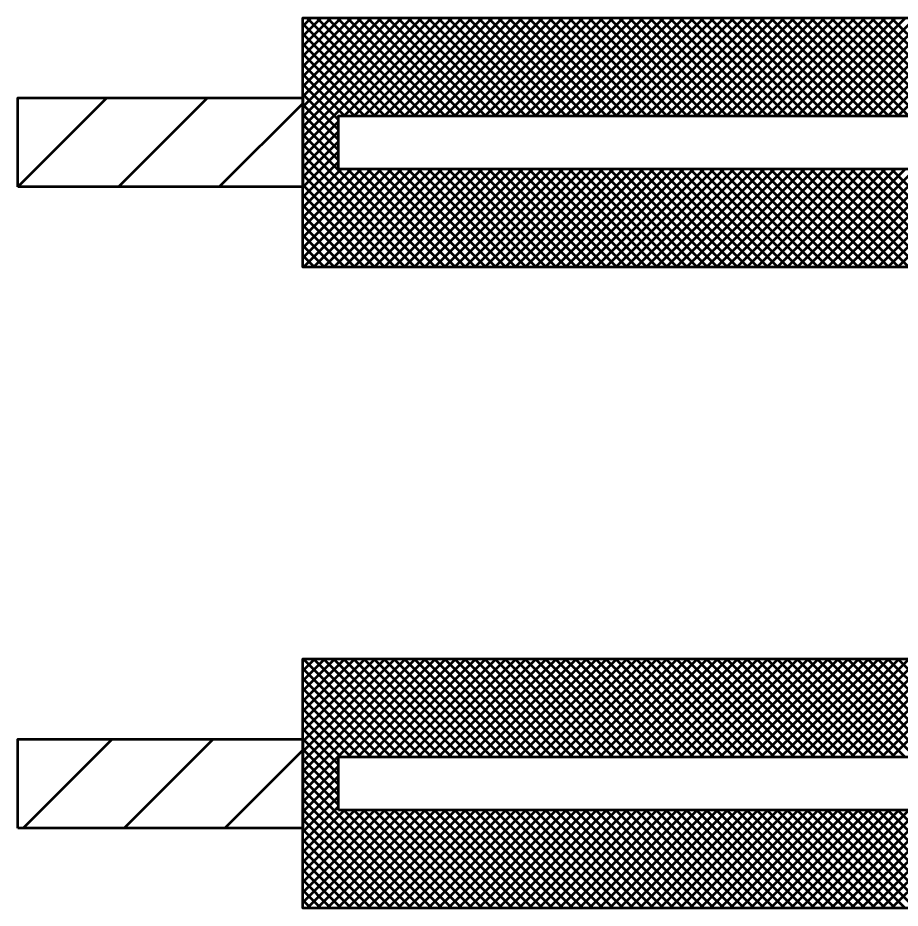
# Model space of a CAD drawing. Extents: x -32 to 824, y -6 to 538.
# Drawn here: x 589.69 to 604.55, y 487.25 to 502.25 of the extents above; entities that cross this region are included whole.
import ezdxf

# ---------------------------------------------------------------- set-up
doc = ezdxf.new("R2010")
doc.units = 0
doc.header["$LTSCALE"] = 1.1
doc.layers.add('1', color=7, linetype='Continuous', lineweight=53)

msp = doc.modelspace()

# ---------------------------------------------------------------- linework, layer by layer
at = {"layer": '1'}
for p, q in [((594.487, 502.112), (594.627, 502.251)), ((594.487, 501.942), (594.796, 502.251)), ((594.487, 501.772), (594.966, 502.251)), ((594.487, 501.602), (595.136, 502.251)), ((594.487, 501.433), (595.305, 502.251)), ((594.487, 501.263), (595.475, 502.251)), ((594.487, 501.093), (595.645, 502.251)), ((594.487, 500.924), (595.814, 502.251)), ((594.487, 500.754), (595.984, 502.251)), ((594.487, 500.584), (596.154, 502.251)), ((594.487, 500.415), (596.324, 502.251)), ((594.487, 500.245), (596.493, 502.251)), ((594.487, 500.075), (596.663, 502.251)), ((596.207, 500.601), (594.557, 502.251)), ((596.377, 500.601), (594.726, 502.251)), ((596.546, 500.601), (594.896, 502.251)), ((596.716, 500.601), (595.066, 502.251)), ((595.183, 500.601), (596.833, 502.251)), ((596.886, 500.601), (595.236, 502.251)), ((595.352, 500.601), (597.002, 502.251)), ((597.055, 500.601), (595.405, 502.251)), ((595.522, 500.601), (597.172, 502.251)), ((597.225, 500.601), (595.575, 502.251)), ((595.692, 500.601), (597.342, 502.251)), ((597.395, 500.601), (595.745, 502.251)), ((595.861, 500.601), (597.512, 502.251)), ((597.564, 500.601), (595.914, 502.251)), ((596.031, 500.601), (597.681, 502.251)), ((597.734, 500.601), (596.084, 502.251)), ((596.201, 500.601), (597.851, 502.251)), ((597.904, 500.601), (596.254, 502.251)), ((596.371, 500.601), (598.021, 502.251)), ((598.074, 500.601), (596.423, 502.251)), ((596.54, 500.601), (598.19, 502.251)), ((598.243, 500.601), (596.593, 502.251)), ((596.71, 500.601), (598.36, 502.251)), ((598.413, 500.601), (596.763, 502.251)), ((596.88, 500.601), (598.53, 502.251)), ((598.583, 500.601), (596.933, 502.251)), ((597.049, 500.601), (598.699, 502.251)), ((598.752, 500.601), (597.102, 502.251)), ((597.219, 500.601), (598.869, 502.251)), ((598.922, 500.601), (597.272, 502.251)), ((597.389, 500.601), (599.039, 502.251)), ((599.092, 500.601), (597.442, 502.251)), ((597.558, 500.601), (599.209, 502.251)), ((599.262, 500.601), (597.611, 502.251)), ((597.728, 500.601), (599.378, 502.251)), ((599.431, 500.601), (597.781, 502.251)), ((597.898, 500.601), (599.548, 502.251)), ((599.601, 500.601), (597.951, 502.251)), ((598.068, 500.601), (599.718, 502.251)), ((599.771, 500.601), (598.121, 502.251)), ((598.237, 500.601), (599.887, 502.251)), ((599.94, 500.601), (598.29, 502.251)), ((598.407, 500.601), (600.057, 502.251)), ((600.11, 500.601), (598.46, 502.251)), ((598.577, 500.601), (600.227, 502.251)), ((600.28, 500.601), (598.63, 502.251)), ((598.747, 500.601), (600.397, 502.251)), ((600.449, 500.601), (598.799, 502.251)), ((598.916, 500.601), (600.566, 502.251)), ((600.619, 500.601), (598.969, 502.251)), ((599.086, 500.601), (600.736, 502.251)), ((600.789, 500.601), (599.139, 502.251)), ((599.256, 500.601), (600.906, 502.251)), ((600.959, 500.601), (599.308, 502.251)), ((599.425, 500.601), (601.075, 502.251)), ((601.128, 500.601), (599.478, 502.251)), ((599.595, 500.601), (601.245, 502.251)), ((601.298, 500.601), (599.648, 502.251)), ((599.765, 500.601), (601.415, 502.251)), ((601.468, 500.601), (599.818, 502.251)), ((599.934, 500.601), (601.584, 502.251)), ((601.637, 500.601), (599.987, 502.251)), ((600.104, 500.601), (601.754, 502.251)), ((601.807, 500.601), (600.157, 502.251)), ((600.274, 500.601), (601.924, 502.251)), ((601.977, 500.601), (600.327, 502.251)), ((600.444, 500.601), (602.094, 502.251)), ((602.147, 500.601), (600.497, 502.251)), ((600.613, 500.601), (602.263, 502.251)), ((602.316, 500.601), (600.666, 502.251)), ((600.783, 500.601), (602.433, 502.251)), ((602.486, 500.601), (600.836, 502.251)), ((600.953, 500.601), (602.603, 502.251)), ((602.656, 500.601), (601.006, 502.251)), ((601.122, 500.601), (602.772, 502.251)), ((602.825, 500.601), (601.175, 502.251)), ((601.292, 500.601), (602.942, 502.251)), ((602.995, 500.601), (601.345, 502.251)), ((601.462, 500.601), (603.112, 502.251)), ((603.165, 500.601), (601.515, 502.251)), ((601.632, 500.601), (603.282, 502.251)), ((603.334, 500.601), (601.684, 502.251)), ((601.801, 500.601), (603.451, 502.251)), ((603.504, 500.601), (601.854, 502.251)), ((601.971, 500.601), (603.621, 502.251)), ((603.674, 500.601), (602.024, 502.251)), ((602.141, 500.601), (603.791, 502.251)), ((603.844, 500.601), (602.194, 502.251)), ((602.31, 500.601), (603.96, 502.251)), ((604.013, 500.601), (602.363, 502.251)), ((602.48, 500.601), (604.13, 502.251)), ((604.183, 500.601), (602.533, 502.251)), ((602.65, 500.601), (604.3, 502.251)), ((604.353, 500.601), (602.703, 502.251)), ((602.819, 500.601), (604.469, 502.251)), ((604.522, 500.601), (602.872, 502.251)), ((602.989, 500.601), (604.639, 502.251)), ((604.692, 500.601), (603.042, 502.251)), ((603.159, 500.601), (604.809, 502.251)), ((604.862, 500.601), (603.212, 502.251)), ((603.329, 500.601), (604.979, 502.251)), ((605.032, 500.601), (603.382, 502.251)), ((603.498, 500.601), (605.148, 502.251)), ((605.201, 500.601), (603.551, 502.251)), ((603.668, 500.601), (605.318, 502.251)), ((605.371, 500.601), (603.721, 502.251)), ((603.838, 500.601), (605.488, 502.251)), ((605.541, 500.601), (603.891, 502.251)), ((604.007, 500.601), (605.657, 502.251)), ((605.71, 500.601), (604.06, 502.251)), ((604.177, 500.601), (605.827, 502.251)), ((605.88, 500.601), (604.23, 502.251)), ((604.347, 500.601), (605.997, 502.251)), ((606.05, 500.601), (604.4, 502.251)), ((604.517, 500.601), (606.167, 502.251)), ((596.037, 500.601), (594.487, 502.151)), ((595.867, 500.601), (594.487, 501.981)), ((595.698, 500.601), (594.487, 501.811)), ((595.528, 500.601), (594.487, 501.642)), ((595.358, 500.601), (594.487, 501.472)), ((595.188, 500.601), (594.487, 501.302)), ((595.087, 500.532), (594.487, 501.132)), ((589.687, 499.403), (591.185, 500.901)), ((591.382, 499.401), (592.882, 500.901)), ((595.087, 500.363), (594.487, 500.963)), ((593.08, 499.401), (594.487, 500.809)), ((595.087, 500.193), (594.487, 500.793)), ((595.087, 500.023), (594.487, 500.623)), ((594.487, 499.905), (595.087, 500.505)), ((595.087, 499.854), (594.487, 500.454)), ((594.487, 499.736), (595.087, 500.336)), ((596.72, 498.051), (594.487, 500.284)), ((594.487, 499.566), (595.087, 500.166)), ((596.551, 498.051), (594.487, 500.114)), ((594.487, 499.396), (595.087, 499.996)), ((596.381, 498.051), (594.487, 499.945)), ((594.487, 499.227), (595.087, 499.827)), ((596.211, 498.051), (594.487, 499.775)), ((594.487, 499.057), (595.131, 499.701)), ((594.487, 498.887), (595.301, 499.701)), ((594.487, 498.717), (595.471, 499.701)), ((594.487, 498.548), (595.64, 499.701)), ((594.487, 498.378), (595.81, 499.701)), ((594.487, 498.208), (595.98, 499.701)), ((594.499, 498.051), (596.149, 499.701)), ((594.669, 498.051), (596.319, 499.701)), ((594.839, 498.051), (596.489, 499.701)), ((595.009, 498.051), (596.659, 499.701)), ((595.178, 498.051), (596.828, 499.701)), ((596.89, 498.051), (595.24, 499.701)), ((595.348, 498.051), (596.998, 499.701)), ((597.06, 498.051), (595.41, 499.701)), ((595.518, 498.051), (597.168, 499.701)), ((597.229, 498.051), (595.579, 499.701)), ((595.687, 498.051), (597.337, 499.701)), ((597.399, 498.051), (595.749, 499.701)), ((595.857, 498.051), (597.507, 499.701)), ((597.569, 498.051), (595.919, 499.701)), ((596.027, 498.051), (597.677, 499.701)), ((597.739, 498.051), (596.089, 499.701)), ((596.197, 498.051), (597.846, 499.701)), ((597.908, 498.051), (596.258, 499.701)), ((596.366, 498.051), (598.016, 499.701)), ((598.078, 498.051), (596.428, 499.701)), ((596.536, 498.051), (598.186, 499.701)), ((598.248, 498.051), (596.598, 499.701)), ((596.706, 498.051), (598.356, 499.701)), ((598.417, 498.051), (596.767, 499.701)), ((596.875, 498.051), (598.525, 499.701)), ((598.587, 498.051), (596.937, 499.701)), ((597.045, 498.051), (598.695, 499.701)), ((598.757, 498.051), (597.107, 499.701)), ((597.215, 498.051), (598.865, 499.701)), ((598.927, 498.051), (597.277, 499.701)), ((597.384, 498.051), (599.034, 499.701)), ((599.096, 498.051), (597.446, 499.701)), ((597.554, 498.051), (599.204, 499.701)), ((599.266, 498.051), (597.616, 499.701)), ((597.724, 498.051), (599.374, 499.701)), ((599.436, 498.051), (597.786, 499.701)), ((597.894, 498.051), (599.543, 499.701)), ((599.605, 498.051), (597.955, 499.701)), ((598.063, 498.051), (599.713, 499.701)), ((599.775, 498.051), (598.125, 499.701)), ((598.233, 498.051), (599.883, 499.701)), ((599.945, 498.051), (598.295, 499.701)), ((598.403, 498.051), (600.053, 499.701)), ((600.114, 498.051), (598.464, 499.701)), ((598.572, 498.051), (600.222, 499.701)), ((600.284, 498.051), (598.634, 499.701)), ((598.742, 498.051), (600.392, 499.701)), ((600.454, 498.051), (598.804, 499.701)), ((598.912, 498.051), (600.562, 499.701)), ((600.624, 498.051), (598.974, 499.701)), ((599.082, 498.051), (600.731, 499.701)), ((600.793, 498.051), (599.143, 499.701)), ((599.251, 498.051), (600.901, 499.701)), ((600.963, 498.051), (599.313, 499.701)), ((599.421, 498.051), (601.071, 499.701)), ((601.133, 498.051), (599.483, 499.701)), ((599.591, 498.051), (601.241, 499.701)), ((601.302, 498.051), (599.652, 499.701)), ((599.76, 498.051), (601.41, 499.701)), ((601.472, 498.051), (599.822, 499.701)), ((599.93, 498.051), (601.58, 499.701)), ((601.642, 498.051), (599.992, 499.701)), ((600.1, 498.051), (601.75, 499.701)), ((601.812, 498.051), (600.162, 499.701)), ((600.269, 498.051), (601.919, 499.701)), ((601.981, 498.051), (600.331, 499.701)), ((600.439, 498.051), (602.089, 499.701)), ((602.151, 498.051), (600.501, 499.701)), ((600.609, 498.051), (602.259, 499.701)), ((602.321, 498.051), (600.671, 499.701)), ((600.779, 498.051), (602.428, 499.701)), ((602.49, 498.051), (600.84, 499.701)), ((600.948, 498.051), (602.598, 499.701)), ((602.66, 498.051), (601.01, 499.701)), ((601.118, 498.051), (602.768, 499.701)), ((602.83, 498.051), (601.18, 499.701)), ((601.288, 498.051), (602.938, 499.701)), ((602.999, 498.051), (601.349, 499.701)), ((601.457, 498.051), (603.107, 499.701)), ((603.169, 498.051), (601.519, 499.701)), ((601.627, 498.051), (603.277, 499.701)), ((603.339, 498.051), (601.689, 499.701)), ((601.797, 498.051), (603.447, 499.701)), ((603.509, 498.051), (601.859, 499.701)), ((601.966, 498.051), (603.616, 499.701)), ((603.678, 498.051), (602.028, 499.701)), ((602.136, 498.051), (603.786, 499.701)), ((603.848, 498.051), (602.198, 499.701)), ((602.306, 498.051), (603.956, 499.701)), ((604.018, 498.051), (602.368, 499.701)), ((602.476, 498.051), (604.126, 499.701)), ((604.187, 498.051), (602.537, 499.701)), ((602.645, 498.051), (604.295, 499.701)), ((604.357, 498.051), (602.707, 499.701)), ((602.815, 498.051), (604.465, 499.701)), ((604.527, 498.051), (602.877, 499.701)), ((602.985, 498.051), (604.635, 499.701)), ((604.697, 498.051), (603.047, 499.701)), ((603.154, 498.051), (604.804, 499.701)), ((604.866, 498.051), (603.216, 499.701)), ((603.324, 498.051), (604.974, 499.701)), ((605.036, 498.051), (603.386, 499.701)), ((603.494, 498.051), (605.144, 499.701)), ((605.206, 498.051), (603.556, 499.701)), ((603.663, 498.051), (605.313, 499.701)), ((605.375, 498.051), (603.725, 499.701)), ((603.833, 498.051), (605.483, 499.701)), ((605.545, 498.051), (603.895, 499.701)), ((604.003, 498.051), (605.653, 499.701)), ((605.715, 498.051), (604.065, 499.701)), ((604.173, 498.051), (605.823, 499.701)), ((605.884, 498.051), (604.234, 499.701)), ((604.342, 498.051), (605.992, 499.701)), ((606.054, 498.051), (604.404, 499.701)), ((604.512, 498.051), (606.162, 499.701)), ((596.042, 498.051), (594.487, 499.605)), ((595.872, 498.051), (594.487, 499.435)), ((595.702, 498.051), (594.487, 499.266)), ((595.532, 498.051), (594.487, 499.096)), ((595.363, 498.051), (594.487, 498.926)), ((595.193, 498.051), (594.487, 498.757)), ((595.023, 498.051), (594.487, 498.587)), ((594.854, 498.051), (594.487, 498.417)), ((594.684, 498.051), (594.487, 498.247)), ((594.514, 498.051), (594.487, 498.078)), ((594.487, 491.42), (594.518, 491.451)), ((594.487, 491.25), (594.688, 491.451)), ((594.487, 491.081), (594.857, 491.451)), ((594.487, 490.911), (595.027, 491.451)), ((594.487, 490.741), (595.197, 491.451)), ((594.487, 490.572), (595.366, 491.451)), ((594.487, 490.402), (595.536, 491.451)), ((594.487, 490.232), (595.706, 491.451)), ((594.487, 490.062), (595.876, 491.451)), ((594.487, 489.893), (596.045, 491.451)), ((594.487, 489.723), (596.215, 491.451)), ((594.487, 489.553), (596.385, 491.451)), ((594.487, 489.384), (596.554, 491.451)), ((594.487, 489.214), (596.724, 491.451)), ((596.146, 489.801), (594.496, 491.451)), ((596.315, 489.801), (594.665, 491.451)), ((596.485, 489.801), (594.835, 491.451)), ((596.655, 489.801), (595.005, 491.451)), ((596.824, 489.801), (595.174, 491.451)), ((595.244, 489.801), (596.894, 491.451)), ((596.994, 489.801), (595.344, 491.451)), ((595.413, 489.801), (597.063, 491.451)), ((597.164, 489.801), (595.514, 491.451)), ((595.583, 489.801), (597.233, 491.451)), ((597.334, 489.801), (595.683, 491.451)), ((595.753, 489.801), (597.403, 491.451)), ((597.503, 489.801), (595.853, 491.451)), ((595.923, 489.801), (597.573, 491.451)), ((597.673, 489.801), (596.023, 491.451)), ((596.092, 489.801), (597.742, 491.451)), ((597.843, 489.801), (596.193, 491.451)), ((596.262, 489.801), (597.912, 491.451)), ((598.012, 489.801), (596.362, 491.451)), ((596.432, 489.801), (598.082, 491.451)), ((598.182, 489.801), (596.532, 491.451)), ((596.601, 489.801), (598.251, 491.451)), ((598.352, 489.801), (596.702, 491.451)), ((596.771, 489.801), (598.421, 491.451)), ((598.522, 489.801), (596.872, 491.451)), ((596.941, 489.801), (598.591, 491.451)), ((598.691, 489.801), (597.041, 491.451)), ((597.111, 489.801), (598.761, 491.451)), ((598.861, 489.801), (597.211, 491.451)), ((597.28, 489.801), (598.93, 491.451)), ((599.031, 489.801), (597.381, 491.451)), ((597.45, 489.801), (599.1, 491.451)), ((599.2, 489.801), (597.55, 491.451)), ((597.62, 489.801), (599.27, 491.451)), ((599.37, 489.801), (597.72, 491.451)), ((597.789, 489.801), (599.439, 491.451)), ((599.54, 489.801), (597.89, 491.451)), ((597.959, 489.801), (599.609, 491.451)), ((599.709, 489.801), (598.059, 491.451)), ((598.129, 489.801), (599.779, 491.451)), ((599.879, 489.801), (598.229, 491.451)), ((598.298, 489.801), (599.949, 491.451)), ((600.049, 489.801), (598.399, 491.451)), ((598.468, 489.801), (600.118, 491.451)), ((600.219, 489.801), (598.569, 491.451)), ((598.638, 489.801), (600.288, 491.451)), ((600.388, 489.801), (598.738, 491.451)), ((598.808, 489.801), (600.458, 491.451)), ((600.558, 489.801), (598.908, 491.451)), ((598.977, 489.801), (600.627, 491.451)), ((600.728, 489.801), (599.078, 491.451)), ((599.147, 489.801), (600.797, 491.451)), ((600.897, 489.801), (599.247, 491.451)), ((599.317, 489.801), (600.967, 491.451)), ((601.067, 489.801), (599.417, 491.451)), ((599.486, 489.801), (601.136, 491.451)), ((601.237, 489.801), (599.587, 491.451)), ((599.656, 489.801), (601.306, 491.451)), ((601.407, 489.801), (599.757, 491.451)), ((599.826, 489.801), (601.476, 491.451)), ((601.576, 489.801), (599.926, 491.451)), ((599.996, 489.801), (601.646, 491.451)), ((601.746, 489.801), (600.096, 491.451)), ((600.165, 489.801), (601.815, 491.451)), ((601.916, 489.801), (600.266, 491.451)), ((600.335, 489.801), (601.985, 491.451)), ((602.085, 489.801), (600.435, 491.451)), ((600.505, 489.801), (602.155, 491.451)), ((602.255, 489.801), (600.605, 491.451)), ((600.674, 489.801), (602.324, 491.451)), ((602.425, 489.801), (600.775, 491.451)), ((600.844, 489.801), (602.494, 491.451)), ((602.594, 489.801), (600.944, 491.451)), ((601.014, 489.801), (602.664, 491.451)), ((602.764, 489.801), (601.114, 491.451)), ((601.183, 489.801), (602.834, 491.451)), ((602.934, 489.801), (601.284, 491.451)), ((601.353, 489.801), (603.003, 491.451)), ((603.104, 489.801), (601.454, 491.451)), ((601.523, 489.801), (603.173, 491.451)), ((603.273, 489.801), (601.623, 491.451)), ((601.693, 489.801), (603.343, 491.451)), ((603.443, 489.801), (601.793, 491.451)), ((601.862, 489.801), (603.512, 491.451)), ((603.613, 489.801), (601.963, 491.451)), ((602.032, 489.801), (603.682, 491.451)), ((603.782, 489.801), (602.132, 491.451)), ((602.202, 489.801), (603.852, 491.451)), ((603.952, 489.801), (602.302, 491.451)), ((602.371, 489.801), (604.021, 491.451)), ((604.122, 489.801), (602.472, 491.451)), ((602.541, 489.801), (604.191, 491.451)), ((604.292, 489.801), (602.642, 491.451)), ((602.711, 489.801), (604.361, 491.451)), ((604.461, 489.801), (602.811, 491.451)), ((602.881, 489.801), (604.531, 491.451)), ((604.631, 489.801), (602.981, 491.451)), ((603.05, 489.801), (604.7, 491.451)), ((604.801, 489.801), (603.151, 491.451)), ((603.22, 489.801), (604.87, 491.451)), ((604.97, 489.801), (603.32, 491.451)), ((603.39, 489.801), (605.04, 491.451)), ((605.14, 489.801), (603.49, 491.451)), ((603.559, 489.801), (605.209, 491.451)), ((605.31, 489.801), (603.66, 491.451)), ((603.729, 489.801), (605.379, 491.451)), ((605.479, 489.801), (603.829, 491.451)), ((603.899, 489.801), (605.549, 491.451)), ((605.649, 489.801), (603.999, 491.451)), ((604.069, 489.801), (605.719, 491.451)), ((605.819, 489.801), (604.169, 491.451)), ((604.238, 489.801), (605.888, 491.451)), ((605.989, 489.801), (604.339, 491.451)), ((604.408, 489.801), (606.058, 491.451)), ((606.158, 489.801), (604.508, 491.451)), ((595.976, 489.801), (594.487, 491.29)), ((595.806, 489.801), (594.487, 491.12)), ((595.637, 489.801), (594.487, 490.95)), ((595.467, 489.801), (594.487, 490.78)), ((595.297, 489.801), (594.487, 490.611)), ((595.127, 489.801), (594.487, 490.441)), ((595.087, 489.671), (594.487, 490.271)), ((589.779, 488.601), (591.279, 490.101)), ((591.476, 488.601), (592.976, 490.101)), ((595.087, 489.502), (594.487, 490.102)), ((593.173, 488.601), (594.487, 489.915)), ((595.087, 489.332), (594.487, 489.932)), ((595.087, 489.162), (594.487, 489.762)), ((594.487, 489.044), (595.087, 489.644)), ((595.087, 488.992), (594.487, 489.592)), ((594.487, 488.875), (595.087, 489.475)), ((596.659, 487.251), (594.487, 489.423)), ((594.487, 488.705), (595.087, 489.305)), ((596.489, 487.251), (594.487, 489.253)), ((594.487, 488.535), (595.087, 489.135)), ((596.32, 487.251), (594.487, 489.083)), ((594.487, 488.365), (595.087, 488.965)), ((596.15, 487.251), (594.487, 488.914)), ((594.487, 488.196), (595.192, 488.901)), ((594.487, 488.026), (595.362, 488.901)), ((594.487, 487.856), (595.532, 488.901)), ((594.487, 487.687), (595.701, 488.901)), ((594.487, 487.517), (595.871, 488.901)), ((594.487, 487.347), (596.041, 488.901)), ((594.561, 487.251), (596.211, 488.901)), ((594.73, 487.251), (596.38, 488.901)), ((594.9, 487.251), (596.55, 488.901)), ((595.07, 487.251), (596.72, 488.901)), ((596.829, 487.251), (595.179, 488.901)), ((595.239, 487.251), (596.889, 488.901)), ((596.999, 487.251), (595.349, 488.901)), ((595.409, 487.251), (597.059, 488.901)), ((597.168, 487.251), (595.518, 488.901)), ((595.579, 487.251), (597.229, 488.901)), ((597.338, 487.251), (595.688, 488.901)), ((595.749, 487.251), (597.399, 488.901)), ((597.508, 487.251), (595.858, 488.901)), ((595.918, 487.251), (597.568, 488.901)), ((597.677, 487.251), (596.027, 488.901)), ((596.088, 487.251), (597.738, 488.901)), ((597.847, 487.251), (596.197, 488.901)), ((596.258, 487.251), (597.908, 488.901)), ((598.017, 487.251), (596.367, 488.901)), ((596.427, 487.251), (598.077, 488.901)), ((598.187, 487.251), (596.537, 488.901)), ((596.597, 487.251), (598.247, 488.901)), ((598.356, 487.251), (596.706, 488.901)), ((596.767, 487.251), (598.417, 488.901)), ((598.526, 487.251), (596.876, 488.901)), ((596.936, 487.251), (598.586, 488.901)), ((598.696, 487.251), (597.046, 488.901)), ((597.106, 487.251), (598.756, 488.901)), ((598.865, 487.251), (597.215, 488.901)), ((597.276, 487.251), (598.926, 488.901)), ((599.035, 487.251), (597.385, 488.901)), ((597.446, 487.251), (599.096, 488.901)), ((599.205, 487.251), (597.555, 488.901)), ((597.615, 487.251), (599.265, 488.901)), ((599.374, 487.251), (597.724, 488.901)), ((597.785, 487.251), (599.435, 488.901)), ((599.544, 487.251), (597.894, 488.901)), ((597.955, 487.251), (599.605, 488.901)), ((599.714, 487.251), (598.064, 488.901)), ((598.124, 487.251), (599.774, 488.901)), ((599.884, 487.251), (598.234, 488.901)), ((598.294, 487.251), (599.944, 488.901)), ((600.053, 487.251), (598.403, 488.901)), ((598.464, 487.251), (600.114, 488.901)), ((600.223, 487.251), (598.573, 488.901)), ((598.634, 487.251), (600.284, 488.901)), ((600.393, 487.251), (598.743, 488.901)), ((598.803, 487.251), (600.453, 488.901)), ((600.562, 487.251), (598.912, 488.901)), ((598.973, 487.251), (600.623, 488.901)), ((600.732, 487.251), (599.082, 488.901)), ((599.143, 487.251), (600.793, 488.901)), ((600.902, 487.251), (599.252, 488.901)), ((599.312, 487.251), (600.962, 488.901)), ((601.072, 487.251), (599.422, 488.901)), ((599.482, 487.251), (601.132, 488.901)), ((601.241, 487.251), (599.591, 488.901)), ((599.652, 487.251), (601.302, 488.901)), ((601.411, 487.251), (599.761, 488.901)), ((599.821, 487.251), (601.471, 488.901)), ((601.581, 487.251), (599.931, 488.901)), ((599.991, 487.251), (601.641, 488.901)), ((601.75, 487.251), (600.1, 488.901)), ((600.161, 487.251), (601.811, 488.901)), ((601.92, 487.251), (600.27, 488.901)), ((600.331, 487.251), (601.981, 488.901)), ((602.09, 487.251), (600.44, 488.901)), ((600.5, 487.251), (602.15, 488.901)), ((602.259, 487.251), (600.609, 488.901)), ((600.67, 487.251), (602.32, 488.901)), ((602.429, 487.251), (600.779, 488.901)), ((600.84, 487.251), (602.49, 488.901)), ((602.599, 487.251), (600.949, 488.901)), ((601.009, 487.251), (602.659, 488.901)), ((602.769, 487.251), (601.119, 488.901)), ((601.179, 487.251), (602.829, 488.901)), ((602.938, 487.251), (601.288, 488.901)), ((601.349, 487.251), (602.999, 488.901)), ((603.108, 487.251), (601.458, 488.901)), ((601.519, 487.251), (603.168, 488.901)), ((603.278, 487.251), (601.628, 488.901)), ((601.688, 487.251), (603.338, 488.901)), ((603.447, 487.251), (601.797, 488.901)), ((601.858, 487.251), (603.508, 488.901)), ((603.617, 487.251), (601.967, 488.901)), ((602.028, 487.251), (603.678, 488.901)), ((603.787, 487.251), (602.137, 488.901)), ((602.197, 487.251), (603.847, 488.901)), ((603.957, 487.251), (602.307, 488.901)), ((602.367, 487.251), (604.017, 488.901)), ((604.126, 487.251), (602.476, 488.901)), ((602.537, 487.251), (604.187, 488.901)), ((604.296, 487.251), (602.646, 488.901)), ((602.706, 487.251), (604.356, 488.901)), ((604.466, 487.251), (602.816, 488.901)), ((602.876, 487.251), (604.526, 488.901)), ((604.635, 487.251), (602.985, 488.901)), ((603.046, 487.251), (604.696, 488.901)), ((604.805, 487.251), (603.155, 488.901)), ((603.216, 487.251), (604.866, 488.901)), ((604.975, 487.251), (603.325, 488.901)), ((603.385, 487.251), (605.035, 488.901)), ((605.144, 487.251), (603.494, 488.901)), ((603.555, 487.251), (605.205, 488.901)), ((605.314, 487.251), (603.664, 488.901)), ((603.725, 487.251), (605.375, 488.901)), ((605.484, 487.251), (603.834, 488.901)), ((603.894, 487.251), (605.544, 488.901)), ((605.654, 487.251), (604.004, 488.901)), ((604.064, 487.251), (605.714, 488.901)), ((605.823, 487.251), (604.173, 488.901)), ((604.234, 487.251), (605.884, 488.901)), ((605.993, 487.251), (604.343, 488.901)), ((604.404, 487.251), (606.053, 488.901)), ((606.163, 487.251), (604.513, 488.901)), ((595.98, 487.251), (594.487, 488.744)), ((595.811, 487.251), (594.487, 488.574)), ((595.641, 487.251), (594.487, 488.405)), ((595.471, 487.251), (594.487, 488.235)), ((595.302, 487.251), (594.487, 488.065)), ((595.132, 487.251), (594.487, 487.895)), ((594.962, 487.251), (594.487, 487.726)), ((594.792, 487.251), (594.487, 487.556)), ((594.623, 487.251), (594.487, 487.386))]:
    msp.add_line(p, q, dxfattribs=at)
for points in [[(594.487, 499.401), (594.487, 500.901), (594.487, 502.251), (607.387, 502.251), (619.387, 502.251)], [(619.387, 502.251), (619.387, 487.251), (607.387, 487.251), (594.487, 487.251), (594.487, 488.601), (594.487, 490.101), (594.487, 491.451), (607.387, 491.451), (617.287, 491.451), (617.287, 498.051), (607.387, 498.051), (594.487, 498.051), (594.487, 499.401)]]:
    msp.add_lwpolyline(points, dxfattribs=at)
for points in [[(589.687, 499.401), (589.687, 500.901), (594.487, 500.901), (594.487, 499.401)], [(595.087, 499.701), (595.087, 500.601), (617.287, 500.601), (617.287, 499.701)], [(589.687, 488.601), (589.687, 490.101), (594.487, 490.101), (594.487, 488.601)], [(595.087, 488.901), (595.087, 489.801), (617.287, 489.801), (617.287, 488.901)]]:
    msp.add_lwpolyline(points, close=True, dxfattribs=at)

doc.saveas('drawing.dxf')
